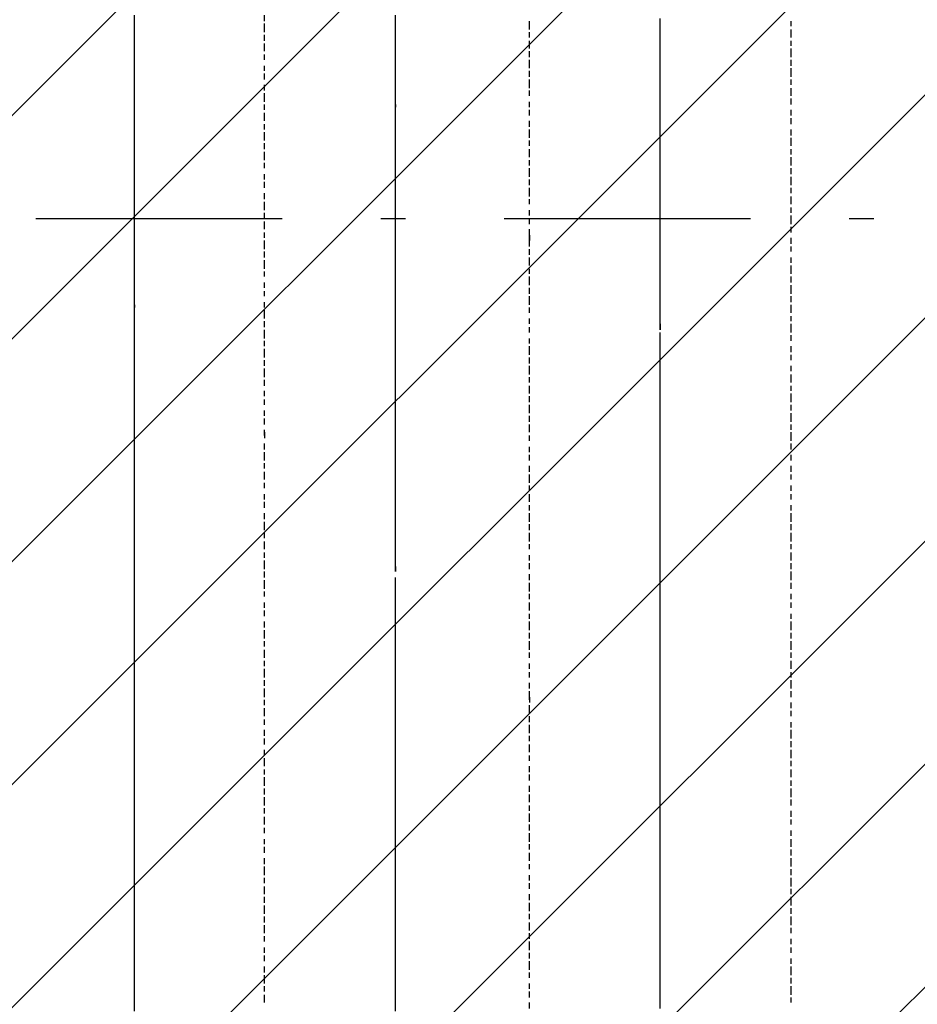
# Model space of a CAD drawing. Extents: x 997 to 109698, y 921 to 94021.
# Tile 462 of 656: x 29237 to 30603, y 42034 to 43533. Entities that reach past the tile are written whole.
import ezdxf

# ---------------------------------------------------------------- set-up
doc = ezdxf.new("R2010")
doc.units = 0
doc.header["$MEASUREMENT"] = 0
doc.layers.add('12', color=7, linetype='CONTINUOUS')
doc.layers.add('28', color=7, linetype='CONTINUOUS')

msp = doc.modelspace()

# ---------------------------------------------------------------- linework, layer by layer
at = {"layer": '12', "color": 5}
for p, q in [((29411.630503, 43526.563401), (29411.630503, 43539.563401)), ((29808.630503, 43526.563401), (29808.630503, 43539.563401)), ((30211.630503, 43526.563401), (30211.630503, 43534.563401)), ((29411.630503, 43517.563401), (29411.630503, 43526.563401)), ((29411.630503, 43505.563401), (29411.630503, 43517.563401)), ((29808.630503, 43517.563401), (29808.630503, 43526.563401)), ((29808.630503, 43505.563401), (29808.630503, 43517.563401)), ((30211.630503, 43513.563401), (30211.630503, 43526.563401)), ((29411.630503, 43496.563401), (29411.630503, 43505.563401)), ((29808.630503, 43496.563401), (29808.630503, 43505.563401)), ((30211.630503, 43505.563401), (30211.630503, 43513.563401)), ((30211.630503, 43496.563401), (30211.630503, 43505.563401)), ((29411.630503, 43488.563401), (29411.630503, 43496.563401)), ((29411.630503, 43475.563401), (29411.630503, 43488.563401)), ((29808.630503, 43488.563401), (29808.630503, 43496.563401)), ((29808.630503, 43475.563401), (29808.630503, 43488.563401)), ((30211.630503, 43484.563401), (30211.630503, 43496.563401)), ((29411.630503, 43467.563401), (29411.630503, 43475.563401)), ((29808.630503, 43467.563401), (29808.630503, 43475.563401)), ((30211.630503, 43475.563401), (30211.630503, 43484.563401)), ((30211.630503, 43462.563401), (30211.630503, 43475.563401)), ((29411.630503, 43458.563401), (29411.630503, 43467.563401)), ((29411.630503, 43445.563401), (29411.630503, 43458.563401)), ((29808.630503, 43458.563401), (29808.630503, 43467.563401)), ((29808.630503, 43445.563401), (29808.630503, 43458.563401)), ((30211.630503, 43454.563401), (30211.630503, 43462.563401)), ((29411.630503, 43437.563401), (29411.630503, 43445.563401)), ((29808.630503, 43437.563401), (29808.630503, 43445.563401)), ((30211.630503, 43445.563401), (30211.630503, 43454.563401)), ((30211.630503, 43433.563401), (30211.630503, 43445.563401)), ((29411.630503, 43428.563401), (29411.630503, 43437.563401)), ((29411.630503, 43416.563401), (29411.630503, 43428.563401)), ((29808.630503, 43428.563401), (29808.630503, 43437.563401)), ((29808.630503, 43416.563401), (29808.630503, 43428.563401)), ((30211.630503, 43424.563401), (30211.630503, 43433.563401)), ((29411.630503, 43407.563401), (29411.630503, 43416.563401)), ((29808.630503, 43407.563401), (29808.630503, 43416.563401)), ((30211.630503, 43416.563401), (30211.630503, 43424.563401)), ((30211.630503, 43403.563401), (30211.630503, 43416.563401)), ((29411.630503, 43395.563401), (29411.630503, 43407.563401)), ((29808.630503, 43395.563401), (29808.630503, 43407.563401)), ((30211.630503, 43395.563401), (30211.630503, 43403.563401)), ((29411.630503, 43386.563401), (29411.630503, 43395.563401)), ((29411.630503, 43378.563401), (29411.630503, 43386.563401)), ((29808.630503, 43386.563401), (29808.630503, 43395.563401)), ((29808.630503, 43378.563401), (29808.630503, 43386.563401)), ((30211.630503, 43386.563401), (30211.630503, 43395.563401)), ((30211.630503, 43373.563401), (30211.630503, 43386.563401)), ((29411.630503, 43365.563401), (29411.630503, 43378.563401)), ((29808.630503, 43365.563401), (29808.630503, 43378.563401)), ((30211.630503, 43365.563401), (30211.630503, 43373.563401)), ((29411.630503, 43356.563401), (29411.630503, 43365.563401)), ((29411.630503, 43348.563401), (29411.630503, 43356.563401)), ((29808.630503, 43356.563401), (29808.630503, 43365.563401)), ((29808.630503, 43348.563401), (29808.630503, 43356.563401)), ((30211.630503, 43352.563401), (30211.630503, 43365.563401)), ((30211.630503, 43344.563401), (30211.630503, 43352.563401)), ((29411.630503, 43335.563401), (29411.630503, 43348.563401)), ((29808.630503, 43335.563401), (29808.630503, 43348.563401)), ((30211.630503, 43335.563401), (30211.630503, 43344.563401)), ((29411.630503, 43327.563401), (29411.630503, 43335.563401)), ((29411.630503, 43318.563401), (29411.630503, 43327.563401)), ((29808.630503, 43327.563401), (29808.630503, 43335.563401)), ((29808.630503, 43318.563401), (29808.630503, 43327.563401)), ((30211.630503, 43323.563401), (30211.630503, 43335.563401)), ((30211.630503, 43314.563401), (30211.630503, 43323.563401)), ((29411.630503, 43306.563401), (29411.630503, 43318.563401)), ((29808.630503, 43306.563401), (29808.630503, 43318.563401)), ((30211.630503, 43306.563401), (30211.630503, 43314.563401)), ((29411.630503, 43297.563401), (29411.630503, 43306.563401)), ((29411.630503, 43285.563401), (29411.630503, 43297.563401)), ((29808.630503, 43297.563401), (29808.630503, 43306.563401)), ((29808.630503, 43285.563401), (29808.630503, 43297.563401)), ((30211.630503, 43293.563401), (30211.630503, 43306.563401)), ((30211.630503, 43285.563401), (30211.630503, 43293.563401)), ((29411.630503, 43276.563401), (29411.630503, 43285.563401)), ((29808.630503, 43276.563401), (29808.630503, 43285.563401)), ((30211.630503, 43276.563401), (30211.630503, 43285.563401)), ((29411.630503, 43268.563401), (29411.630503, 43276.563401)), ((29411.630503, 43255.563401), (29411.630503, 43268.563401)), ((29808.630503, 43268.563401), (29808.630503, 43276.563401)), ((29808.630503, 43255.563401), (29808.630503, 43268.563401)), ((30211.630503, 43263.563401), (30211.630503, 43276.563401)), ((30211.630503, 43255.563401), (30211.630503, 43263.563401)), ((29411.630503, 43246.563401), (29411.630503, 43255.563401)), ((29808.630503, 43246.563401), (29808.630503, 43255.563401)), ((30211.630503, 43242.563401), (30211.630503, 43255.563401)), ((29411.630503, 43238.563401), (29411.630503, 43246.563401)), ((29411.630503, 43225.563401), (29411.630503, 43238.563401)), ((29808.630503, 43238.563401), (29808.630503, 43246.563401)), ((29808.630503, 43225.563401), (29808.630503, 43238.563401)), ((30211.630503, 43234.563401), (30211.630503, 43242.563401)), ((30211.630503, 43225.563401), (30211.630503, 43234.563401)), ((29411.630503, 43217.563401), (29411.630503, 43225.563401)), ((29411.630503, 43208.563401), (29411.630503, 43217.563401)), ((29808.630503, 43217.563401), (29808.630503, 43225.563401)), ((29808.630503, 43208.563401), (29808.630503, 43217.563401)), ((30211.630503, 43213.563401), (30211.630503, 43225.563401)), ((29411.630503, 43196.563401), (29411.630503, 43208.563401)), ((29808.630503, 43196.563401), (29808.630503, 43208.563401)), ((30211.630503, 43204.563401), (30211.630503, 43213.563401)), ((30211.630503, 43196.563401), (30211.630503, 43204.563401)), ((29411.630503, 43187.563401), (29411.630503, 43196.563401)), ((29411.630503, 43179.563401), (29411.630503, 43187.563401)), ((29808.630503, 43187.563401), (29808.630503, 43196.563401)), ((29808.630503, 43179.563401), (29808.630503, 43187.563401)), ((30211.630503, 43183.563401), (30211.630503, 43196.563401)), ((29411.630503, 43166.563401), (29411.630503, 43179.563401)), ((29808.630503, 43166.563401), (29808.630503, 43179.563401)), ((30211.630503, 43174.563401), (30211.630503, 43183.563401)), ((30211.630503, 43166.563401), (30211.630503, 43174.563401)), ((29411.630503, 43158.563401), (29411.630503, 43166.563401)), ((29411.630503, 43145.563401), (29411.630503, 43158.563401)), ((29808.630503, 43158.563401), (29808.630503, 43166.563401)), ((29808.630503, 43145.563401), (29808.630503, 43158.563401)), ((30211.630503, 43153.563401), (30211.630503, 43166.563401)), ((29411.630503, 43136.563401), (29411.630503, 43145.563401)), ((29808.630503, 43136.563401), (29808.630503, 43145.563401)), ((30211.630503, 43145.563401), (30211.630503, 43153.563401)), ((30211.630503, 43132.563401), (30211.630503, 43145.563401)), ((29411.630503, 43128.563401), (29411.630503, 43136.563401)), ((29411.630503, 43115.563401), (29411.630503, 43128.563401)), ((29808.630503, 43128.563401), (29808.630503, 43136.563401)), ((29808.630503, 43115.563401), (29808.630503, 43128.563401)), ((30211.630503, 43124.563401), (30211.630503, 43132.563401)), ((29411.630503, 43107.563401), (29411.630503, 43115.563401)), ((29808.630503, 43107.563401), (29808.630503, 43115.563401)), ((30211.630503, 43115.563401), (30211.630503, 43124.563401)), ((30211.630503, 43102.563401), (30211.630503, 43115.563401)), ((29411.630503, 43098.563401), (29411.630503, 43107.563401)), ((29808.630503, 43098.563401), (29808.630503, 43107.563401)), ((29808.630503, 43086.563401), (29808.630503, 43098.563401)), ((30211.630503, 43094.563401), (30211.630503, 43102.563401)), ((29411.630503, 43086.563401), (29411.630503, 43094.563401)), ((29411.630503, 43073.563401), (29411.630503, 43086.563401)), ((29808.630503, 43077.563401), (29808.630503, 43086.563401)), ((30211.630503, 43086.563401), (30211.630503, 43094.563401)), ((30211.630503, 43073.563401), (30211.630503, 43086.563401)), ((29411.630503, 43064.563401), (29411.630503, 43073.563401)), ((29808.630503, 43069.563401), (29808.630503, 43077.563401)), ((29808.630503, 43056.563401), (29808.630503, 43069.563401)), ((30211.630503, 43064.563401), (30211.630503, 43073.563401)), ((29411.630503, 43056.563401), (29411.630503, 43064.563401)), ((29411.630503, 43043.563401), (29411.630503, 43056.563401)), ((29808.630503, 43047.563401), (29808.630503, 43056.563401)), ((30211.630503, 43047.563401), (30211.630503, 43056.563401)), ((29411.630503, 43035.563401), (29411.630503, 43043.563401)), ((29808.630503, 43035.563401), (29808.630503, 43047.563401)), ((30211.630503, 43039.563401), (30211.630503, 43047.563401)), ((30211.630503, 43026.563401), (30211.630503, 43039.563401)), ((29411.630503, 43026.563401), (29411.630503, 43035.563401)), ((29411.630503, 43014.563401), (29411.630503, 43026.563401)), ((29808.630503, 43026.563401), (29808.630503, 43035.563401)), ((29808.630503, 43018.563401), (29808.630503, 43026.563401)), ((30211.630503, 43018.563401), (30211.630503, 43026.563401)), ((29411.630503, 43005.563401), (29411.630503, 43014.563401)), ((29808.630503, 43005.563401), (29808.630503, 43018.563401)), ((30211.630503, 43009.563401), (30211.630503, 43018.563401)), ((30211.630503, 42997.563401), (30211.630503, 43009.563401)), ((29411.630503, 42997.563401), (29411.630503, 43005.563401)), ((29411.630503, 42984.563401), (29411.630503, 42997.563401)), ((29808.630503, 42997.563401), (29808.630503, 43005.563401)), ((29808.630503, 42988.563401), (29808.630503, 42997.563401)), ((30211.630503, 42988.563401), (30211.630503, 42997.563401)), ((29411.630503, 42975.563401), (29411.630503, 42984.563401)), ((29808.630503, 42975.563401), (29808.630503, 42988.563401)), ((30211.630503, 42975.563401), (30211.630503, 42988.563401)), ((29411.630503, 42963.563401), (29411.630503, 42975.563401)), ((29411.630503, 42954.563401), (29411.630503, 42963.563401)), ((29808.630503, 42967.563401), (29808.630503, 42975.563401)), ((29808.630503, 42959.563401), (29808.630503, 42967.563401)), ((30211.630503, 42967.563401), (30211.630503, 42975.563401)), ((30211.630503, 42959.563401), (30211.630503, 42967.563401)), ((29411.630503, 42946.563401), (29411.630503, 42954.563401)), ((29808.630503, 42946.563401), (29808.630503, 42959.563401)), ((30211.630503, 42946.563401), (30211.630503, 42959.563401)), ((29411.630503, 42933.563401), (29411.630503, 42946.563401)), ((29411.630503, 42925.563401), (29411.630503, 42933.563401)), ((29808.630503, 42937.563401), (29808.630503, 42946.563401)), ((29808.630503, 42925.563401), (29808.630503, 42937.563401)), ((30211.630503, 42937.563401), (30211.630503, 42946.563401)), ((30211.630503, 42929.563401), (30211.630503, 42937.563401)), ((29411.630503, 42916.563401), (29411.630503, 42925.563401)), ((29808.630503, 42916.563401), (29808.630503, 42925.563401)), ((30211.630503, 42916.563401), (30211.630503, 42929.563401)), ((29411.630503, 42904.563401), (29411.630503, 42916.563401)), ((29411.630503, 42895.563401), (29411.630503, 42904.563401)), ((29808.630503, 42908.563401), (29808.630503, 42916.563401)), ((29808.630503, 42895.563401), (29808.630503, 42908.563401)), ((30211.630503, 42908.563401), (30211.630503, 42916.563401)), ((30211.630503, 42899.563401), (30211.630503, 42908.563401)), ((29411.630503, 42887.563401), (29411.630503, 42895.563401)), ((29411.630503, 42874.563401), (29411.630503, 42887.563401)), ((29808.630503, 42887.563401), (29808.630503, 42895.563401)), ((29808.630503, 42878.563401), (29808.630503, 42887.563401)), ((30211.630503, 42887.563401), (30211.630503, 42899.563401)), ((30211.630503, 42878.563401), (30211.630503, 42887.563401)), ((29411.630503, 42865.563401), (29411.630503, 42874.563401)), ((29808.630503, 42865.563401), (29808.630503, 42878.563401)), ((30211.630503, 42865.563401), (30211.630503, 42878.563401)), ((29411.630503, 42853.563401), (29411.630503, 42865.563401)), ((29808.630503, 42857.563401), (29808.630503, 42865.563401)), ((29808.630503, 42849.563401), (29808.630503, 42857.563401)), ((30211.630503, 42857.563401), (30211.630503, 42865.563401)), ((30211.630503, 42849.563401), (30211.630503, 42857.563401)), ((29411.630503, 42844.563401), (29411.630503, 42853.563401)), ((29411.630503, 42836.563401), (29411.630503, 42844.563401)), ((29808.630503, 42836.563401), (29808.630503, 42849.563401)), ((30211.630503, 42836.563401), (30211.630503, 42849.563401)), ((29411.630503, 42823.563401), (29411.630503, 42836.563401)), ((29808.630503, 42827.563401), (29808.630503, 42836.563401)), ((29808.630503, 42815.563401), (29808.630503, 42827.563401)), ((30211.630503, 42827.563401), (30211.630503, 42836.563401)), ((30211.630503, 42819.563401), (30211.630503, 42827.563401)), ((29411.630503, 42815.563401), (29411.630503, 42823.563401)), ((29411.630503, 42806.563401), (29411.630503, 42815.563401)), ((29808.630503, 42806.563401), (29808.630503, 42815.563401)), ((30211.630503, 42806.563401), (30211.630503, 42819.563401)), ((29411.630503, 42793.563401), (29411.630503, 42806.563401)), ((29808.630503, 42798.563401), (29808.630503, 42806.563401)), ((29808.630503, 42785.563401), (29808.630503, 42798.563401)), ((30211.630503, 42798.563401), (30211.630503, 42806.563401)), ((30211.630503, 42789.563401), (30211.630503, 42798.563401)), ((29411.630503, 42785.563401), (29411.630503, 42793.563401)), ((29411.630503, 42777.563401), (29411.630503, 42785.563401)), ((29808.630503, 42777.563401), (29808.630503, 42785.563401)), ((30211.630503, 42777.563401), (30211.630503, 42789.563401)), ((29411.630503, 42764.563401), (29411.630503, 42777.563401)), ((29808.630503, 42768.563401), (29808.630503, 42777.563401)), ((29808.630503, 42755.563401), (29808.630503, 42768.563401)), ((30211.630503, 42768.563401), (30211.630503, 42777.563401)), ((30211.630503, 42755.563401), (30211.630503, 42768.563401)), ((29411.630503, 42755.563401), (29411.630503, 42764.563401)), ((29411.630503, 42747.563401), (29411.630503, 42755.563401)), ((29808.630503, 42747.563401), (29808.630503, 42755.563401)), ((30211.630503, 42747.563401), (30211.630503, 42755.563401)), ((29411.630503, 42734.563401), (29411.630503, 42747.563401)), ((29808.630503, 42738.563401), (29808.630503, 42747.563401)), ((29808.630503, 42726.563401), (29808.630503, 42738.563401)), ((30211.630503, 42738.563401), (30211.630503, 42747.563401)), ((30211.630503, 42726.563401), (30211.630503, 42738.563401)), ((29411.630503, 42726.563401), (29411.630503, 42734.563401)), ((29411.630503, 42713.563401), (29411.630503, 42726.563401)), ((29808.630503, 42717.563401), (29808.630503, 42726.563401)), ((30211.630503, 42717.563401), (30211.630503, 42726.563401)), ((29411.630503, 42705.563401), (29411.630503, 42713.563401)), ((29808.630503, 42705.563401), (29808.630503, 42717.563401)), ((30211.630503, 42709.563401), (30211.630503, 42717.563401)), ((30211.630503, 42696.563401), (30211.630503, 42709.563401)), ((29411.630503, 42696.563401), (29411.630503, 42705.563401)), ((29411.630503, 42683.563401), (29411.630503, 42696.563401)), ((29808.630503, 42696.563401), (29808.630503, 42705.563401)), ((30211.630503, 42688.563401), (30211.630503, 42696.563401)), ((29411.630503, 42675.563401), (29411.630503, 42683.563401)), ((29808.630503, 42675.563401), (29808.630503, 42683.563401)), ((30211.630503, 42679.563401), (30211.630503, 42688.563401)), ((30211.630503, 42666.563401), (30211.630503, 42679.563401)), ((29411.630503, 42666.563401), (29411.630503, 42675.563401)), ((29411.630503, 42654.563401), (29411.630503, 42666.563401)), ((29808.630503, 42666.563401), (29808.630503, 42675.563401)), ((29808.630503, 42654.563401), (29808.630503, 42666.563401)), ((30211.630503, 42658.563401), (30211.630503, 42666.563401)), ((29411.630503, 42645.563401), (29411.630503, 42654.563401)), ((29808.630503, 42645.563401), (29808.630503, 42654.563401)), ((30211.630503, 42645.563401), (30211.630503, 42658.563401)), ((29411.630503, 42637.563401), (29411.630503, 42645.563401)), ((29411.630503, 42624.563401), (29411.630503, 42637.563401)), ((29808.630503, 42637.563401), (29808.630503, 42645.563401)), ((29808.630503, 42624.563401), (29808.630503, 42637.563401)), ((30211.630503, 42637.563401), (30211.630503, 42645.563401)), ((30211.630503, 42628.563401), (30211.630503, 42637.563401)), ((29411.630503, 42616.563401), (29411.630503, 42624.563401)), ((29808.630503, 42616.563401), (29808.630503, 42624.563401)), ((30211.630503, 42616.563401), (30211.630503, 42628.563401)), ((29411.630503, 42603.563401), (29411.630503, 42616.563401)), ((29411.630503, 42594.563401), (29411.630503, 42603.563401)), ((29808.630503, 42603.563401), (29808.630503, 42616.563401)), ((29808.630503, 42594.563401), (29808.630503, 42603.563401)), ((30211.630503, 42607.563401), (30211.630503, 42616.563401)), ((30211.630503, 42599.563401), (30211.630503, 42607.563401)), ((29411.630503, 42586.563401), (29411.630503, 42594.563401)), ((29808.630503, 42586.563401), (29808.630503, 42594.563401)), ((30211.630503, 42586.563401), (30211.630503, 42599.563401)), ((29411.630503, 42573.563401), (29411.630503, 42586.563401)), ((29411.630503, 42565.563401), (29411.630503, 42573.563401)), ((29808.630503, 42573.563401), (29808.630503, 42586.563401)), ((29808.630503, 42565.563401), (29808.630503, 42573.563401)), ((30211.630503, 42578.563401), (30211.630503, 42586.563401)), ((30211.630503, 42569.563401), (30211.630503, 42578.563401)), ((29411.630503, 42556.563401), (29411.630503, 42565.563401)), ((29808.630503, 42556.563401), (29808.630503, 42565.563401)), ((30211.630503, 42556.563401), (30211.630503, 42569.563401)), ((29411.630503, 42544.563401), (29411.630503, 42556.563401)), ((29411.630503, 42535.563401), (29411.630503, 42544.563401)), ((29808.630503, 42544.563401), (29808.630503, 42556.563401)), ((29808.630503, 42535.563401), (29808.630503, 42544.563401)), ((30211.630503, 42548.563401), (30211.630503, 42556.563401)), ((30211.630503, 42539.563401), (30211.630503, 42548.563401)), ((29411.630503, 42527.563401), (29411.630503, 42535.563401)), ((29411.630503, 42514.563401), (29411.630503, 42527.563401)), ((29808.630503, 42527.563401), (29808.630503, 42535.563401)), ((29808.630503, 42514.563401), (29808.630503, 42527.563401)), ((30211.630503, 42527.563401), (30211.630503, 42539.563401)), ((30211.630503, 42518.563401), (30211.630503, 42527.563401)), ((29411.630503, 42506.563401), (29411.630503, 42514.563401)), ((29808.630503, 42506.563401), (29808.630503, 42514.563401)), ((30211.630503, 42506.563401), (30211.630503, 42518.563401)), ((29411.630503, 42493.563401), (29411.630503, 42506.563401)), ((29808.630503, 42493.563401), (29808.630503, 42506.563401)), ((30211.630503, 42497.563401), (30211.630503, 42506.563401)), ((30211.630503, 42489.563401), (30211.630503, 42497.563401)), ((29411.630503, 42484.563401), (29411.630503, 42493.563401)), ((29411.630503, 42476.563401), (29411.630503, 42484.563401)), ((29808.630503, 42484.563401), (29808.630503, 42493.563401)), ((29808.630503, 42476.563401), (29808.630503, 42484.563401)), ((30211.630503, 42476.563401), (30211.630503, 42489.563401)), ((29411.630503, 42463.563401), (29411.630503, 42476.563401)), ((29808.630503, 42463.563401), (29808.630503, 42476.563401)), ((30211.630503, 42467.563401), (30211.630503, 42476.563401)), ((30211.630503, 42459.563401), (30211.630503, 42467.563401)), ((29411.630503, 42455.563401), (29411.630503, 42463.563401)), ((29411.630503, 42446.563401), (29411.630503, 42455.563401)), ((29808.630503, 42455.563401), (29808.630503, 42463.563401)), ((29808.630503, 42446.563401), (29808.630503, 42455.563401)), ((30211.630503, 42446.563401), (30211.630503, 42459.563401)), ((29411.630503, 42434.563401), (29411.630503, 42446.563401)), ((29808.630503, 42434.563401), (29808.630503, 42446.563401)), ((30211.630503, 42438.563401), (30211.630503, 42446.563401)), ((30211.630503, 42429.563401), (30211.630503, 42438.563401)), ((29411.630503, 42425.563401), (29411.630503, 42434.563401)), ((29411.630503, 42417.563401), (29411.630503, 42425.563401)), ((29808.630503, 42425.563401), (29808.630503, 42434.563401)), ((29808.630503, 42417.563401), (29808.630503, 42425.563401)), ((30211.630503, 42417.563401), (30211.630503, 42429.563401)), ((29411.630503, 42404.563401), (29411.630503, 42417.563401)), ((29808.630503, 42404.563401), (29808.630503, 42417.563401)), ((30211.630503, 42408.563401), (30211.630503, 42417.563401)), ((30211.630503, 42396.563401), (30211.630503, 42408.563401)), ((29411.630503, 42396.563401), (29411.630503, 42404.563401)), ((29411.630503, 42383.563401), (29411.630503, 42396.563401)), ((29808.630503, 42396.563401), (29808.630503, 42404.563401)), ((29808.630503, 42383.563401), (29808.630503, 42396.563401)), ((30211.630503, 42387.563401), (30211.630503, 42396.563401)), ((29411.630503, 42374.563401), (29411.630503, 42383.563401)), ((29808.630503, 42374.563401), (29808.630503, 42383.563401)), ((30211.630503, 42379.563401), (30211.630503, 42387.563401)), ((30211.630503, 42366.563401), (30211.630503, 42379.563401)), ((29411.630503, 42366.563401), (29411.630503, 42374.563401)), ((29411.630503, 42353.563401), (29411.630503, 42366.563401)), ((29808.630503, 42366.563401), (29808.630503, 42374.563401)), ((29808.630503, 42353.563401), (29808.630503, 42366.563401)), ((30211.630503, 42357.563401), (30211.630503, 42366.563401)), ((29411.630503, 42345.563401), (29411.630503, 42353.563401)), ((29808.630503, 42345.563401), (29808.630503, 42353.563401)), ((30211.630503, 42349.563401), (30211.630503, 42357.563401)), ((30211.630503, 42336.563401), (30211.630503, 42349.563401)), ((29411.630503, 42336.563401), (29411.630503, 42345.563401)), ((29411.630503, 42324.563401), (29411.630503, 42336.563401)), ((29808.630503, 42336.563401), (29808.630503, 42345.563401)), ((29808.630503, 42324.563401), (29808.630503, 42336.563401)), ((30211.630503, 42328.563401), (30211.630503, 42336.563401)), ((29411.630503, 42315.563401), (29411.630503, 42324.563401)), ((29808.630503, 42315.563401), (29808.630503, 42324.563401)), ((30211.630503, 42319.563401), (30211.630503, 42328.563401)), ((30211.630503, 42307.563401), (30211.630503, 42319.563401)), ((29411.630503, 42307.563401), (29411.630503, 42315.563401)), ((29411.630503, 42294.563401), (29411.630503, 42307.563401)), ((29808.630503, 42307.563401), (29808.630503, 42315.563401)), ((29808.630503, 42294.563401), (29808.630503, 42307.563401)), ((30211.630503, 42298.563401), (30211.630503, 42307.563401)), ((29411.630503, 42285.563401), (29411.630503, 42294.563401)), ((29808.630503, 42285.563401), (29808.630503, 42294.563401)), ((30211.630503, 42285.563401), (30211.630503, 42298.563401)), ((29411.630503, 42273.563401), (29411.630503, 42285.563401)), ((29411.630503, 42264.563401), (29411.630503, 42273.563401)), ((29808.630503, 42273.563401), (29808.630503, 42285.563401)), ((29808.630503, 42264.563401), (29808.630503, 42273.563401)), ((30211.630503, 42277.563401), (30211.630503, 42285.563401)), ((30211.630503, 42269.563401), (30211.630503, 42277.563401)), ((29411.630503, 42256.563401), (29411.630503, 42264.563401)), ((29808.630503, 42256.563401), (29808.630503, 42264.563401)), ((30211.630503, 42256.563401), (30211.630503, 42269.563401)), ((29411.630503, 42243.563401), (29411.630503, 42256.563401)), ((29411.630503, 42235.563401), (29411.630503, 42243.563401)), ((29808.630503, 42243.563401), (29808.630503, 42256.563401)), ((29808.630503, 42235.563401), (29808.630503, 42243.563401)), ((30211.630503, 42247.563401), (30211.630503, 42256.563401)), ((30211.630503, 42239.563401), (30211.630503, 42247.563401)), ((29411.630503, 42226.563401), (29411.630503, 42235.563401)), ((29808.630503, 42226.563401), (29808.630503, 42235.563401)), ((30211.630503, 42226.563401), (30211.630503, 42239.563401)), ((29411.630503, 42213.563401), (29411.630503, 42226.563401)), ((29411.630503, 42205.563401), (29411.630503, 42213.563401)), ((29808.630503, 42213.563401), (29808.630503, 42226.563401)), ((29808.630503, 42205.563401), (29808.630503, 42213.563401)), ((30211.630503, 42218.563401), (30211.630503, 42226.563401)), ((30211.630503, 42209.563401), (30211.630503, 42218.563401)), ((29411.630503, 42197.563401), (29411.630503, 42205.563401)), ((29808.630503, 42197.563401), (29808.630503, 42205.563401)), ((30211.630503, 42197.563401), (30211.630503, 42209.563401)), ((29411.630503, 42184.563401), (29411.630503, 42197.563401)), ((29411.630503, 42175.563401), (29411.630503, 42184.563401)), ((29808.630503, 42184.563401), (29808.630503, 42197.563401)), ((29808.630503, 42175.563401), (29808.630503, 42184.563401)), ((30211.630503, 42188.563401), (30211.630503, 42197.563401)), ((30211.630503, 42175.563401), (30211.630503, 42188.563401)), ((29411.630503, 42167.563401), (29411.630503, 42175.563401)), ((29808.630503, 42167.563401), (29808.630503, 42175.563401)), ((30211.630503, 42167.563401), (30211.630503, 42175.563401)), ((29411.630503, 42154.563401), (29411.630503, 42167.563401)), ((29411.630503, 42146.563401), (29411.630503, 42154.563401)), ((29808.630503, 42154.563401), (29808.630503, 42167.563401)), ((29808.630503, 42146.563401), (29808.630503, 42154.563401)), ((30211.630503, 42158.563401), (30211.630503, 42167.563401)), ((30211.630503, 42146.563401), (30211.630503, 42158.563401)), ((29411.630503, 42133.563401), (29411.630503, 42146.563401)), ((29808.630503, 42133.563401), (29808.630503, 42146.563401)), ((30211.630503, 42137.563401), (30211.630503, 42146.563401)), ((29411.630503, 42125.563401), (29411.630503, 42133.563401)), ((29411.630503, 42116.563401), (29411.630503, 42125.563401)), ((29808.630503, 42125.563401), (29808.630503, 42133.563401)), ((29808.630503, 42116.563401), (29808.630503, 42125.563401)), ((30211.630503, 42129.563401), (30211.630503, 42137.563401)), ((30211.630503, 42116.563401), (30211.630503, 42129.563401)), ((29411.630503, 42103.563401), (29411.630503, 42116.563401)), ((29808.630503, 42103.563401), (29808.630503, 42116.563401)), ((30211.630503, 42108.563401), (30211.630503, 42116.563401)), ((30211.630503, 42099.563401), (30211.630503, 42108.563401)), ((29411.630503, 42095.563401), (29411.630503, 42103.563401)), ((29411.630503, 42086.563401), (29411.630503, 42095.563401)), ((29808.630503, 42095.563401), (29808.630503, 42103.563401)), ((29808.630503, 42086.563401), (29808.630503, 42095.563401)), ((30211.630503, 42086.563401), (30211.630503, 42099.563401)), ((29411.630503, 42074.563401), (29411.630503, 42086.563401)), ((29808.630503, 42074.563401), (29808.630503, 42086.563401)), ((30211.630503, 42078.563401), (30211.630503, 42086.563401)), ((30211.630503, 42065.563401), (30211.630503, 42078.563401)), ((29411.630503, 42065.563401), (29411.630503, 42074.563401)), ((29411.630503, 42057.563401), (29411.630503, 42065.563401)), ((29808.630503, 42065.563401), (29808.630503, 42074.563401)), ((29808.630503, 42057.563401), (29808.630503, 42065.563401)), ((30211.630503, 42057.563401), (30211.630503, 42065.563401)), ((29411.630503, 42044.563401), (29411.630503, 42057.563401)), ((29808.630503, 42044.563401), (29808.630503, 42057.563401)), ((30211.630503, 42048.563401), (30211.630503, 42057.563401)), ((30211.630503, 42036.563401), (30211.630503, 42048.563401)), ((29411.630503, 42036.563401), (29411.630503, 42044.563401)), ((29411.630503, 42023.563401), (29411.630503, 42036.563401)), ((29808.630503, 42036.563401), (29808.630503, 42044.563401)), ((29808.630503, 42023.563401), (29808.630503, 42036.563401)), ((30211.630503, 42027.563401), (30211.630503, 42036.563401))]:
    msp.add_line(p, q, dxfattribs=at)
at = {"layer": '12', "color": 1}
for p, q in [((29609.630503, 43530.563401), (29609.630503, 43539.563401)), ((29609.630503, 43513.563401), (29609.630503, 43526.563401)), ((30012.630503, 43517.563401), (30012.630503, 43530.563401)), ((30410.630503, 43522.563401), (30410.630503, 43530.563401)), ((30410.630503, 43505.563401), (30410.630503, 43517.563401)), ((29609.630503, 43500.563401), (29609.630503, 43509.563401)), ((30012.630503, 43505.563401), (30012.630503, 43513.563401)), ((29609.630503, 43484.563401), (29609.630503, 43496.563401)), ((30012.630503, 43488.563401), (30012.630503, 43500.563401)), ((30410.630503, 43492.563401), (30410.630503, 43500.563401)), ((30410.630503, 43475.563401), (30410.630503, 43488.563401)), ((29609.630503, 43471.563401), (29609.630503, 43479.563401)), ((30012.630503, 43475.563401), (30012.630503, 43484.563401)), ((30012.630503, 43458.563401), (30012.630503, 43471.563401)), ((30410.630503, 43462.563401), (30410.630503, 43471.563401)), ((29609.630503, 43454.563401), (29609.630503, 43462.563401)), ((30410.630503, 43445.563401), (30410.630503, 43458.563401)), ((29609.630503, 43441.563401), (29609.630503, 43450.563401)), ((30012.630503, 43445.563401), (30012.630503, 43454.563401)), ((30012.630503, 43428.563401), (30012.630503, 43441.563401)), ((30410.630503, 43433.563401), (30410.630503, 43441.563401)), ((29609.630503, 43424.563401), (29609.630503, 43433.563401)), ((30410.630503, 43416.563401), (30410.630503, 43428.563401)), ((29609.630503, 43407.563401), (29609.630503, 43420.563401)), ((30012.630503, 43416.563401), (30012.630503, 43424.563401)), ((30410.630503, 43403.563401), (30410.630503, 43412.563401)), ((29609.630503, 43395.563401), (29609.630503, 43403.563401)), ((30012.630503, 43399.563401), (30012.630503, 43407.563401)), ((29609.630503, 43378.563401), (29609.630503, 43390.563401)), ((30012.630503, 43386.563401), (30012.630503, 43395.563401)), ((30410.630503, 43386.563401), (30410.630503, 43395.563401)), ((30410.630503, 43373.563401), (30410.630503, 43382.563401)), ((29609.630503, 43365.563401), (29609.630503, 43373.563401)), ((30012.630503, 43369.563401), (30012.630503, 43378.563401)), ((29609.630503, 43348.563401), (29609.630503, 43361.563401)), ((30012.630503, 43352.563401), (30012.630503, 43365.563401)), ((30410.630503, 43356.563401), (30410.630503, 43365.563401)), ((30410.630503, 43340.563401), (30410.630503, 43352.563401)), ((29609.630503, 43335.563401), (29609.630503, 43344.563401)), ((30012.630503, 43340.563401), (30012.630503, 43348.563401)), ((29609.630503, 43318.563401), (29609.630503, 43331.563401)), ((30012.630503, 43323.563401), (30012.630503, 43335.563401)), ((30410.630503, 43327.563401), (30410.630503, 43335.563401)), ((30410.630503, 43310.563401), (30410.630503, 43323.563401)), ((29609.630503, 43306.563401), (29609.630503, 43314.563401)), ((30012.630503, 43310.563401), (30012.630503, 43318.563401)), ((29609.630503, 43289.563401), (29609.630503, 43297.563401)), ((30012.630503, 43293.563401), (30012.630503, 43306.563401)), ((30410.630503, 43297.563401), (30410.630503, 43306.563401)), ((30410.630503, 43280.563401), (30410.630503, 43293.563401)), ((29609.630503, 43276.563401), (29609.630503, 43285.563401)), ((30012.630503, 43280.563401), (30012.630503, 43289.563401)), ((29609.630503, 43259.563401), (29609.630503, 43268.563401)), ((30012.630503, 43263.563401), (30012.630503, 43276.563401)), ((30410.630503, 43268.563401), (30410.630503, 43276.563401)), ((30410.630503, 43251.563401), (30410.630503, 43263.563401)), ((29609.630503, 43242.563401), (29609.630503, 43255.563401)), ((30012.630503, 43251.563401), (30012.630503, 43259.563401)), ((29609.630503, 43229.563401), (29609.630503, 43238.563401)), ((30012.630503, 43234.563401), (30012.630503, 43242.563401)), ((30410.630503, 43238.563401), (30410.630503, 43246.563401)), ((30410.630503, 43221.563401), (30410.630503, 43234.563401)), ((29609.630503, 43213.563401), (29609.630503, 43225.563401)), ((30012.630503, 43221.563401), (30012.630503, 43229.563401)), ((30410.630503, 43208.563401), (30410.630503, 43217.563401)), ((29609.630503, 43200.563401), (29609.630503, 43208.563401)), ((30012.630503, 43204.563401), (30012.630503, 43213.563401)), ((29609.630503, 43183.563401), (29609.630503, 43196.563401)), ((30012.630503, 43187.563401), (30012.630503, 43200.563401)), ((30410.630503, 43191.563401), (30410.630503, 43200.563401)), ((30410.630503, 43179.563401), (30410.630503, 43187.563401)), ((29609.630503, 43170.563401), (29609.630503, 43179.563401)), ((30012.630503, 43174.563401), (30012.630503, 43183.563401)), ((29609.630503, 43153.563401), (29609.630503, 43166.563401)), ((30012.630503, 43158.563401), (30012.630503, 43170.563401)), ((30410.630503, 43162.563401), (30410.630503, 43170.563401)), ((30410.630503, 43145.563401), (30410.630503, 43158.563401)), ((29609.630503, 43141.563401), (29609.630503, 43149.563401)), ((30012.630503, 43145.563401), (30012.630503, 43153.563401)), ((29609.630503, 43124.563401), (29609.630503, 43132.563401)), ((30012.630503, 43128.563401), (30012.630503, 43141.563401)), ((30410.630503, 43132.563401), (30410.630503, 43141.563401)), ((30410.630503, 43115.563401), (30410.630503, 43128.563401)), ((29609.630503, 43111.563401), (29609.630503, 43119.563401)), ((30012.630503, 43115.563401), (30012.630503, 43124.563401)), ((29609.630503, 43094.563401), (29609.630503, 43102.563401)), ((30012.630503, 43098.563401), (30012.630503, 43111.563401)), ((30410.630503, 43102.563401), (30410.630503, 43111.563401)), ((30410.630503, 43086.563401), (30410.630503, 43098.563401)), ((29609.630503, 43077.563401), (29609.630503, 43090.563401)), ((30012.630503, 43086.563401), (30012.630503, 43094.563401)), ((29609.630503, 43064.563401), (29609.630503, 43073.563401)), ((30012.630503, 43069.563401), (30012.630503, 43077.563401)), ((30410.630503, 43073.563401), (30410.630503, 43081.563401)), ((30410.630503, 43056.563401), (30410.630503, 43069.563401)), ((29609.630503, 43047.563401), (29609.630503, 43060.563401)), ((30012.630503, 43056.563401), (30012.630503, 43064.563401)), ((30410.630503, 43043.563401), (30410.630503, 43052.563401)), ((29609.630503, 43035.563401), (29609.630503, 43043.563401)), ((30012.630503, 43039.563401), (30012.630503, 43047.563401)), ((29609.630503, 43018.563401), (29609.630503, 43031.563401)), ((30012.630503, 43022.563401), (30012.630503, 43035.563401)), ((30410.630503, 43026.563401), (30410.630503, 43035.563401)), ((30410.630503, 43014.563401), (30410.630503, 43022.563401)), ((29609.630503, 43005.563401), (29609.630503, 43014.563401)), ((30012.630503, 43009.563401), (30012.630503, 43018.563401)), ((29609.630503, 42988.563401), (29609.630503, 43001.563401)), ((30012.630503, 42992.563401), (30012.630503, 43005.563401)), ((30410.630503, 42997.563401), (30410.630503, 43005.563401)), ((30410.630503, 42980.563401), (30410.630503, 42992.563401)), ((29609.630503, 42975.563401), (29609.630503, 42984.563401)), ((30012.630503, 42980.563401), (30012.630503, 42988.563401)), ((29609.630503, 42959.563401), (29609.630503, 42967.563401)), ((30012.630503, 42963.563401), (30012.630503, 42975.563401)), ((30410.630503, 42967.563401), (30410.630503, 42975.563401)), ((30410.630503, 42950.563401), (30410.630503, 42963.563401)), ((29609.630503, 42946.563401), (29609.630503, 42954.563401)), ((30012.630503, 42950.563401), (30012.630503, 42959.563401)), ((29609.630503, 42929.563401), (29609.630503, 42937.563401)), ((30012.630503, 42933.563401), (30012.630503, 42946.563401)), ((30410.630503, 42937.563401), (30410.630503, 42946.563401)), ((30410.630503, 42920.563401), (30410.630503, 42933.563401)), ((29609.630503, 42916.563401), (29609.630503, 42925.563401)), ((30012.630503, 42920.563401), (30012.630503, 42929.563401)), ((29609.630503, 42899.563401), (29609.630503, 42908.563401)), ((29609.630503, 42904.563401), (29609.630503, 42895.563401)), ((30012.630503, 42904.563401), (30012.630503, 42916.563401)), ((30410.630503, 42908.563401), (30410.630503, 42916.563401)), ((30410.630503, 42891.563401), (30410.630503, 42904.563401)), ((29609.630503, 42878.563401), (29609.630503, 42887.563401)), ((30012.630503, 42891.563401), (30012.630503, 42899.563401)), ((30410.630503, 42878.563401), (30410.630503, 42887.563401)), ((29609.630503, 42861.563401), (29609.630503, 42874.563401)), ((30012.630503, 42874.563401), (30012.630503, 42882.563401)), ((29609.630503, 42849.563401), (29609.630503, 42857.563401)), ((30012.630503, 42861.563401), (30012.630503, 42870.563401)), ((30410.630503, 42861.563401), (30410.630503, 42870.563401)), ((29609.630503, 42832.563401), (29609.630503, 42844.563401)), ((30012.630503, 42844.563401), (30012.630503, 42853.563401)), ((30410.630503, 42844.563401), (30410.630503, 42853.563401)), ((29609.630503, 42819.563401), (29609.630503, 42827.563401)), ((30012.630503, 42827.563401), (30012.630503, 42840.563401)), ((30410.630503, 42832.563401), (30410.630503, 42840.563401)), ((30012.630503, 42815.563401), (30012.630503, 42823.563401)), ((30410.630503, 42815.563401), (30410.630503, 42823.563401)), ((29609.630503, 42802.563401), (29609.630503, 42810.563401)), ((29609.630503, 42789.563401), (29609.630503, 42798.563401)), ((30012.630503, 42798.563401), (30012.630503, 42810.563401)), ((30410.630503, 42802.563401), (30410.630503, 42810.563401)), ((30012.630503, 42785.563401), (30012.630503, 42793.563401)), ((30410.630503, 42785.563401), (30410.630503, 42793.563401)), ((29609.630503, 42772.563401), (29609.630503, 42781.563401)), ((29609.630503, 42755.563401), (29609.630503, 42768.563401)), ((30012.630503, 42768.563401), (30012.630503, 42781.563401)), ((30410.630503, 42768.563401), (30410.630503, 42781.563401)), ((30012.630503, 42755.563401), (30012.630503, 42764.563401)), ((30410.630503, 42755.563401), (30410.630503, 42764.563401)), ((29609.630503, 42743.563401), (29609.630503, 42751.563401)), ((29609.630503, 42726.563401), (29609.630503, 42738.563401)), ((30012.630503, 42738.563401), (30012.630503, 42751.563401)), ((30410.630503, 42738.563401), (30410.630503, 42751.563401)), ((30012.630503, 42726.563401), (30012.630503, 42734.563401)), ((30410.630503, 42726.563401), (30410.630503, 42734.563401)), ((29609.630503, 42713.563401), (29609.630503, 42721.563401)), ((29609.630503, 42696.563401), (29609.630503, 42709.563401)), ((30012.630503, 42709.563401), (30012.630503, 42717.563401)), ((30410.630503, 42709.563401), (30410.630503, 42721.563401)), ((29609.630503, 42683.563401), (29609.630503, 42692.563401)), ((30012.630503, 42696.563401), (30012.630503, 42705.563401)), ((30410.630503, 42696.563401), (30410.630503, 42705.563401)), ((30410.630503, 42679.563401), (30410.630503, 42692.563401)), ((29609.630503, 42666.563401), (29609.630503, 42679.563401)), ((30012.630503, 42679.563401), (30012.630503, 42688.563401)), ((29609.630503, 42654.563401), (29609.630503, 42662.563401)), ((30012.630503, 42662.563401), (30012.630503, 42675.563401)), ((30410.630503, 42666.563401), (30410.630503, 42675.563401)), ((30012.630503, 42650.563401), (30012.630503, 42658.563401)), ((30410.630503, 42650.563401), (30410.630503, 42658.563401)), ((29609.630503, 42637.563401), (29609.630503, 42645.563401)), ((29609.630503, 42624.563401), (29609.630503, 42633.563401)), ((30012.630503, 42633.563401), (30012.630503, 42645.563401)), ((30410.630503, 42637.563401), (30410.630503, 42645.563401)), ((30012.630503, 42620.563401), (30012.630503, 42628.563401)), ((30410.630503, 42620.563401), (30410.630503, 42628.563401)), ((29609.630503, 42607.563401), (29609.630503, 42616.563401)), ((29609.630503, 42590.563401), (29609.630503, 42603.563401)), ((30012.630503, 42603.563401), (30012.630503, 42616.563401)), ((30410.630503, 42603.563401), (30410.630503, 42616.563401)), ((30012.630503, 42590.563401), (30012.630503, 42599.563401)), ((30410.630503, 42590.563401), (30410.630503, 42599.563401)), ((29609.630503, 42578.563401), (29609.630503, 42586.563401)), ((29609.630503, 42561.563401), (29609.630503, 42573.563401)), ((30012.630503, 42573.563401), (30012.630503, 42586.563401)), ((30410.630503, 42573.563401), (30410.630503, 42586.563401)), ((30012.630503, 42561.563401), (30012.630503, 42569.563401)), ((30410.630503, 42561.563401), (30410.630503, 42569.563401)), ((29609.630503, 42548.563401), (29609.630503, 42556.563401)), ((29609.630503, 42531.563401), (29609.630503, 42544.563401)), ((30012.630503, 42544.563401), (30012.630503, 42552.563401)), ((30410.630503, 42544.563401), (30410.630503, 42556.563401)), ((29609.630503, 42518.563401), (29609.630503, 42527.563401)), ((30012.630503, 42531.563401), (30012.630503, 42539.563401)), ((30410.630503, 42531.563401), (30410.630503, 42539.563401)), ((30410.630503, 42514.563401), (30410.630503, 42527.563401)), ((29609.630503, 42501.563401), (29609.630503, 42514.563401)), ((30012.630503, 42514.563401), (30012.630503, 42523.563401)), ((29609.630503, 42489.563401), (29609.630503, 42497.563401)), ((30012.630503, 42497.563401), (30012.630503, 42510.563401)), ((30012.630503, 42501.563401), (30012.630503, 42493.563401)), ((30410.630503, 42501.563401), (30410.630503, 42510.563401)), ((29609.630503, 42472.563401), (29609.630503, 42484.563401)), ((30012.630503, 42476.563401), (30012.630503, 42489.563401)), ((30410.630503, 42484.563401), (30410.630503, 42493.563401)), ((29609.630503, 42459.563401), (29609.630503, 42467.563401)), ((30012.630503, 42463.563401), (30012.630503, 42472.563401)), ((30410.630503, 42472.563401), (30410.630503, 42480.563401)), ((30012.630503, 42446.563401), (30012.630503, 42459.563401)), ((30410.630503, 42455.563401), (30410.630503, 42463.563401)), ((29609.630503, 42442.563401), (29609.630503, 42451.563401)), ((29609.630503, 42429.563401), (29609.630503, 42438.563401)), ((30012.630503, 42434.563401), (30012.630503, 42442.563401)), ((30410.630503, 42438.563401), (30410.630503, 42451.563401)), ((30012.630503, 42417.563401), (30012.630503, 42429.563401)), ((30410.630503, 42425.563401), (30410.630503, 42434.563401)), ((29609.630503, 42412.563401), (29609.630503, 42421.563401)), ((29609.630503, 42396.563401), (29609.630503, 42408.563401)), ((30012.630503, 42404.563401), (30012.630503, 42412.563401)), ((30410.630503, 42408.563401), (30410.630503, 42421.563401)), ((30012.630503, 42387.563401), (30012.630503, 42396.563401)), ((30410.630503, 42396.563401), (30410.630503, 42404.563401)), ((29609.630503, 42383.563401), (29609.630503, 42391.563401)), ((29609.630503, 42366.563401), (29609.630503, 42379.563401)), ((30012.630503, 42374.563401), (30012.630503, 42383.563401)), ((30410.630503, 42379.563401), (30410.630503, 42391.563401)), ((30012.630503, 42357.563401), (30012.630503, 42366.563401)), ((30410.630503, 42366.563401), (30410.630503, 42374.563401)), ((29609.630503, 42353.563401), (29609.630503, 42362.563401)), ((29609.630503, 42336.563401), (29609.630503, 42349.563401)), ((30012.630503, 42341.563401), (30012.630503, 42353.563401)), ((30410.630503, 42349.563401), (30410.630503, 42362.563401)), ((30012.630503, 42328.563401), (30012.630503, 42336.563401)), ((30410.630503, 42336.563401), (30410.630503, 42345.563401)), ((29609.630503, 42324.563401), (29609.630503, 42332.563401)), ((29609.630503, 42307.563401), (29609.630503, 42319.563401)), ((30012.630503, 42311.563401), (30012.630503, 42324.563401)), ((30410.630503, 42319.563401), (30410.630503, 42328.563401)), ((30012.630503, 42298.563401), (30012.630503, 42307.563401)), ((30410.630503, 42307.563401), (30410.630503, 42315.563401)), ((29609.630503, 42294.563401), (29609.630503, 42302.563401)), ((30012.630503, 42281.563401), (30012.630503, 42294.563401)), ((30410.630503, 42290.563401), (30410.630503, 42298.563401)), ((29609.630503, 42277.563401), (29609.630503, 42285.563401)), ((29609.630503, 42264.563401), (29609.630503, 42273.563401)), ((30012.630503, 42269.563401), (30012.630503, 42277.563401)), ((30410.630503, 42273.563401), (30410.630503, 42285.563401)), ((30012.630503, 42252.563401), (30012.630503, 42264.563401)), ((30410.630503, 42260.563401), (30410.630503, 42269.563401)), ((29609.630503, 42247.563401), (29609.630503, 42256.563401)), ((29609.630503, 42230.563401), (29609.630503, 42243.563401)), ((30012.630503, 42239.563401), (30012.630503, 42247.563401)), ((30410.630503, 42243.563401), (30410.630503, 42256.563401)), ((30012.630503, 42222.563401), (30012.630503, 42230.563401)), ((30410.630503, 42230.563401), (30410.630503, 42239.563401)), ((29609.630503, 42218.563401), (29609.630503, 42226.563401)), ((29609.630503, 42201.563401), (29609.630503, 42213.563401)), ((30012.630503, 42209.563401), (30012.630503, 42218.563401)), ((30410.630503, 42213.563401), (30410.630503, 42226.563401)), ((30012.630503, 42192.563401), (30012.630503, 42201.563401)), ((30410.630503, 42201.563401), (30410.630503, 42209.563401)), ((29609.630503, 42188.563401), (29609.630503, 42197.563401)), ((29609.630503, 42171.563401), (29609.630503, 42184.563401)), ((30012.630503, 42175.563401), (30012.630503, 42188.563401)), ((30410.630503, 42184.563401), (30410.630503, 42197.563401)), ((30012.630503, 42163.563401), (30012.630503, 42171.563401)), ((30410.630503, 42171.563401), (30410.630503, 42180.563401)), ((29609.630503, 42158.563401), (29609.630503, 42167.563401)), ((29609.630503, 42142.563401), (29609.630503, 42154.563401)), ((30012.630503, 42146.563401), (30012.630503, 42158.563401)), ((30410.630503, 42154.563401), (30410.630503, 42167.563401)), ((30012.630503, 42133.563401), (30012.630503, 42142.563401)), ((30410.630503, 42142.563401), (30410.630503, 42150.563401)), ((29609.630503, 42129.563401), (29609.630503, 42137.563401)), ((30012.630503, 42116.563401), (30012.630503, 42129.563401)), ((30410.630503, 42125.563401), (30410.630503, 42133.563401)), ((29609.630503, 42112.563401), (29609.630503, 42120.563401)), ((29609.630503, 42099.563401), (29609.630503, 42108.563401)), ((30012.630503, 42103.563401), (30012.630503, 42112.563401)), ((30410.630503, 42112.563401), (30410.630503, 42120.563401)), ((30012.630503, 42086.563401), (30012.630503, 42099.563401)), ((30410.630503, 42095.563401), (30410.630503, 42103.563401)), ((29609.630503, 42082.563401), (29609.630503, 42091.563401)), ((29609.630503, 42065.563401), (29609.630503, 42078.563401)), ((30012.630503, 42074.563401), (30012.630503, 42082.563401)), ((30410.630503, 42078.563401), (30410.630503, 42091.563401)), ((30012.630503, 42057.563401), (30012.630503, 42065.563401)), ((30410.630503, 42065.563401), (30410.630503, 42074.563401)), ((29609.630503, 42053.563401), (29609.630503, 42061.563401)), ((29609.630503, 42036.563401), (29609.630503, 42048.563401)), ((30012.630503, 42044.563401), (30012.630503, 42053.563401)), ((30410.630503, 42048.563401), (30410.630503, 42061.563401)), ((30012.630503, 42027.563401), (30012.630503, 42036.563401)), ((30410.630503, 42036.563401), (30410.630503, 42044.563401))]:
    msp.add_line(p, q, dxfattribs=at)
at = {"layer": '12', "color": 5}
for points in [[(29808.630503, 43395.563401), (29808.630503, 43403.563401), (29808.630503, 43399.563401)], [(30211.630503, 43069.563401), (30211.630503, 43060.563401), (30211.630503, 43064.563401)], [(29808.630503, 42700.563401), (29808.630503, 42692.563401), (29808.630503, 42696.563401)]]:
    msp.add_lwpolyline(points, dxfattribs=at)
at = {"layer": '12', "color": 1}
msp.add_lwpolyline([(30012.630503, 43196.563401), (30012.630503, 43204.563401), (30012.630503, 43196.563401)], close=True, dxfattribs=at)
at = {"layer": '12', "color": 5}
msp.add_lwpolyline([(29411.630503, 43098.563401), (29411.630503, 43094.563401), (29411.630503, 43098.563401)], close=True, dxfattribs=at)
at = {"layer": '28', "color": 2}
for p, q in [((21209.718477, 35370.953237), (36822.636205, 50983.870966)), ((21549.129732, 35370.953237), (36822.636205, 50644.459711)), ((21888.540987, 35370.953237), (36822.636205, 50305.048456)), ((22227.952242, 35370.953237), (36822.636205, 49965.637201)), ((22567.363497, 35370.953237), (36822.636205, 49626.225946)), ((22906.774752, 35370.953237), (36822.636205, 49286.814691)), ((23246.186007, 35370.953237), (36822.636205, 48947.403436)), ((23585.597261, 35370.953237), (36822.636205, 48607.992181)), ((23925.008516, 35370.953237), (36822.636205, 48268.580926))]:
    msp.add_line(p, q, dxfattribs=at)
at = {"layer": '28', "color": 4}
for p, q in [((29636.630503, 43229.563401), (29261.630503, 43229.563401)), ((30349.130503, 43229.563401), (29974.130503, 43229.563401))]:
    msp.add_line(p, q, dxfattribs=at)
at = {"layer": '28', "color": 4, "linetype": 'Continuous'}
for p, q in [((29824.130503, 43229.563401), (29786.630503, 43229.563401)), ((30536.630503, 43229.563401), (30499.130503, 43229.563401))]:
    msp.add_line(p, q, dxfattribs=at)

doc.saveas('drawing.dxf')
